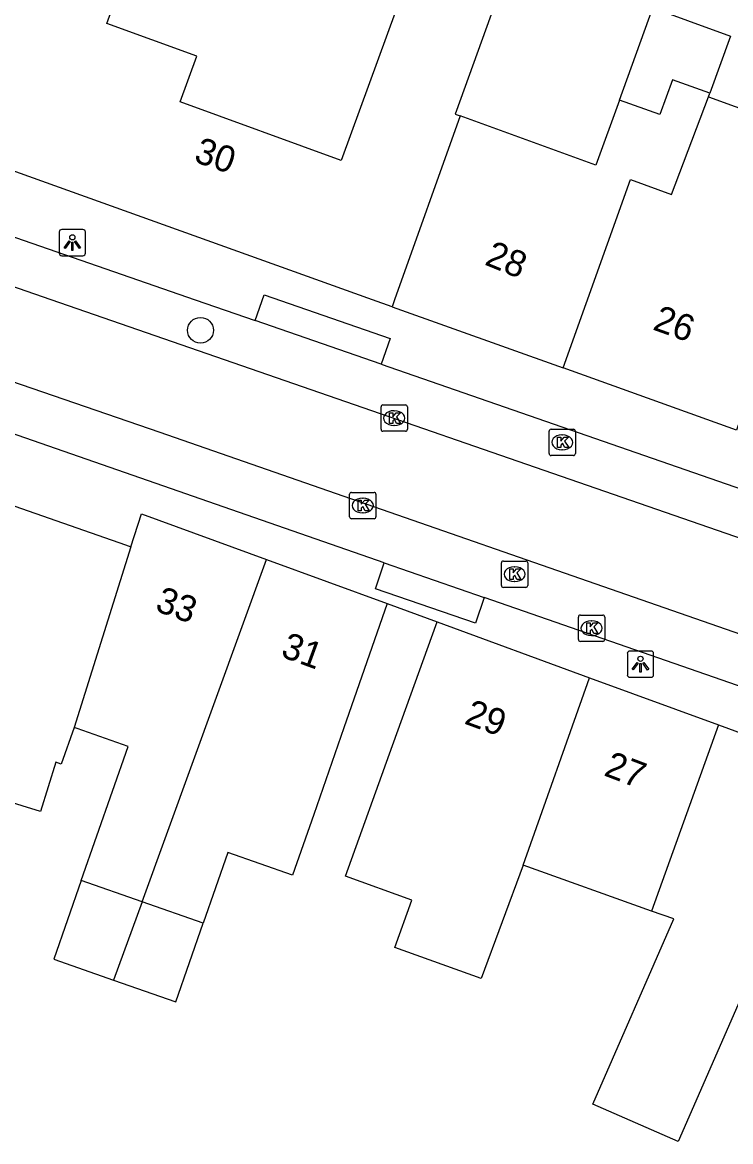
# Model space of a CAD drawing. Extents: x 160026 to 161302, y 384757 to 385701.
# Drawn here: x 160645.83 to 160672.75, y 385218.01 to 385260.54 of the extents above; entities that cross this region are included whole.
import ezdxf

# ---------------------------------------------------------------- set-up
doc = ezdxf.new("R2010")
doc.units = 0
for name, color, linetype in [('IMGEO_Boom', 7, 'Continuous'), ('IMGEO_Kolk', 7, 'Continuous'), ('IMGEO_Lichtpunt', 7, 'Continuous'), ('IMGEO_Pand', 7, 'Continuous'), ('IMGEO_Pand_nummerreeks', 7, 'Continuous'), ('IMGEO_Rijbaan_lokaal_open', 7, 'Continuous'), ('IMGEO_Voetpad_open', 7, 'Continuous')]:
    doc.layers.add(name, color=color, linetype=linetype)

msp = doc.modelspace()

# ---------------------------------------------------------------- linework, layer by layer
at = {"layer": 'IMGEO_Boom'}
msp.add_circle((160652.6, 385248.839), 0.489, dxfattribs=at)
at = {"layer": 'IMGEO_Kolk'}
for p, q in [((160659.535, 385246.003), (160660.387, 385246.003)), ((160659.46, 385245.077), (160659.46, 385245.929)), ((160659.948, 385245.783), (160659.973, 385245.783)), ((160660.461, 385245.929), (160660.461, 385245.077)), ((160659.971, 385245.223), (160659.946, 385245.223)), ((160660.387, 385245.003), (160659.535, 385245.003)), ((160665.848, 385244.156), (160665.848, 385245.008)), ((160665.923, 385245.082), (160666.775, 385245.082)), ((160666.336, 385244.862), (160666.361, 385244.862)), ((160666.849, 385245.008), (160666.849, 385244.156)), ((160666.359, 385244.302), (160666.334, 385244.302)), ((160666.775, 385244.082), (160665.923, 385244.082)), ((160658.267, 385241.755), (160658.267, 385242.607)), ((160658.342, 385242.681), (160659.194, 385242.681)), ((160659.268, 385242.607), (160659.268, 385241.755)), ((160658.755, 385242.461), (160658.78, 385242.461)), ((160658.778, 385241.901), (160658.753, 385241.901)), ((160659.194, 385241.681), (160658.342, 385241.681)), ((160664.11, 385240.072), (160664.962, 385240.072)), ((160664.035, 385239.146), (160664.035, 385239.998)), ((160664.523, 385239.852), (160664.548, 385239.852)), ((160665.036, 385239.998), (160665.036, 385239.146)), ((160664.546, 385239.292), (160664.521, 385239.292)), ((160664.962, 385239.072), (160664.11, 385239.072)), ((160666.961, 385237.092), (160666.961, 385237.944)), ((160667.036, 385238.018), (160667.888, 385238.018)), ((160667.962, 385237.944), (160667.962, 385237.092)), ((160667.449, 385237.798), (160667.474, 385237.798)), ((160667.472, 385237.238), (160667.447, 385237.238)), ((160667.888, 385237.018), (160667.036, 385237.018))]:
    msp.add_line(p, q, dxfattribs=at)
for points in [[(160659.535, 385246.003), (160660.387, 385246.003)], [(160659.46, 385245.077), (160659.46, 385245.929)], [(160659.781, 385245.703), (160659.904, 385245.703), (160659.904, 385245.552), (160660.034, 385245.703), (160660.198, 385245.703), (160660.052, 385245.552), (160660.205, 385245.303), (160660.053, 385245.303), (160659.968, 385245.467), (160659.904, 385245.4), (160659.904, 385245.303), (160659.781, 385245.303), (160659.781, 385245.703)], [(160660.461, 385245.929), (160660.461, 385245.077)], [(160660.387, 385245.003), (160659.535, 385245.003)], [(160665.848, 385244.156), (160665.848, 385245.008)], [(160665.923, 385245.082), (160666.775, 385245.082)], [(160666.169, 385244.782), (160666.292, 385244.782), (160666.292, 385244.631), (160666.422, 385244.782), (160666.586, 385244.782), (160666.44, 385244.631), (160666.593, 385244.382), (160666.441, 385244.382), (160666.356, 385244.546), (160666.292, 385244.479), (160666.292, 385244.382), (160666.169, 385244.382), (160666.169, 385244.782)], [(160666.849, 385245.008), (160666.849, 385244.156)], [(160666.775, 385244.082), (160665.923, 385244.082)], [(160658.267, 385241.755), (160658.267, 385242.607)], [(160658.342, 385242.681), (160659.194, 385242.681)], [(160659.268, 385242.607), (160659.268, 385241.755)], [(160658.588, 385242.381), (160658.711, 385242.381), (160658.711, 385242.23), (160658.841, 385242.381), (160659.005, 385242.381), (160658.859, 385242.23), (160659.012, 385241.981), (160658.86, 385241.981), (160658.775, 385242.145), (160658.711, 385242.078), (160658.711, 385241.981), (160658.588, 385241.981), (160658.588, 385242.381)], [(160659.194, 385241.681), (160658.342, 385241.681)], [(160664.11, 385240.072), (160664.962, 385240.072)], [(160664.035, 385239.146), (160664.035, 385239.998)], [(160664.356, 385239.772), (160664.479, 385239.772), (160664.479, 385239.621), (160664.609, 385239.772), (160664.773, 385239.772), (160664.627, 385239.621), (160664.78, 385239.372), (160664.628, 385239.372), (160664.543, 385239.536), (160664.479, 385239.469), (160664.479, 385239.372), (160664.356, 385239.372), (160664.356, 385239.772)], [(160665.036, 385239.998), (160665.036, 385239.146)], [(160664.962, 385239.072), (160664.11, 385239.072)], [(160666.961, 385237.092), (160666.961, 385237.944)], [(160667.036, 385238.018), (160667.888, 385238.018)], [(160667.962, 385237.944), (160667.962, 385237.092)], [(160667.282, 385237.718), (160667.405, 385237.718), (160667.405, 385237.567), (160667.535, 385237.718), (160667.699, 385237.718), (160667.553, 385237.567), (160667.706, 385237.318), (160667.554, 385237.318), (160667.469, 385237.482), (160667.405, 385237.415), (160667.405, 385237.318), (160667.282, 385237.318), (160667.282, 385237.718)], [(160667.888, 385237.018), (160667.036, 385237.018)]]:
    msp.add_lwpolyline(points, dxfattribs=at)
for centre, start, end in [((160659.537, 385245.927), 91.552, 178.448), ((160659.537, 385245.927), 91.552, 178.448), ((160660.385, 385245.927), 1.552, 88.448), ((160660.385, 385245.927), 1.552, 88.448), ((160659.537, 385245.079), 181.552, 268.448), ((160659.537, 385245.079), 181.552, 268.448), ((160660.385, 385245.079), 271.552, 358.448), ((160660.385, 385245.079), 271.552, 358.448), ((160665.925, 385245.006), 91.552, 178.448), ((160665.925, 385245.006), 91.552, 178.448), ((160666.773, 385245.006), 1.552, 88.448), ((160666.773, 385245.006), 1.552, 88.448), ((160665.925, 385244.158), 181.552, 268.448), ((160665.925, 385244.158), 181.552, 268.448), ((160666.773, 385244.158), 271.552, 358.448), ((160666.773, 385244.158), 271.552, 358.448), ((160658.344, 385242.605), 91.552, 178.448), ((160658.344, 385242.605), 91.552, 178.448), ((160659.192, 385242.605), 1.552, 88.448), ((160659.192, 385242.605), 1.552, 88.448), ((160658.344, 385241.757), 181.552, 268.448), ((160658.344, 385241.757), 181.552, 268.448), ((160659.192, 385241.757), 271.552, 358.448), ((160659.192, 385241.757), 271.552, 358.448), ((160664.112, 385239.996), 91.552, 178.448), ((160664.112, 385239.996), 91.552, 178.448), ((160664.96, 385239.996), 1.552, 88.448), ((160664.96, 385239.996), 1.552, 88.448), ((160664.112, 385239.148), 181.552, 268.448), ((160664.112, 385239.148), 181.552, 268.448), ((160664.96, 385239.148), 271.552, 358.448), ((160664.96, 385239.148), 271.552, 358.448), ((160667.038, 385237.942), 91.552, 178.448), ((160667.038, 385237.942), 91.552, 178.448), ((160667.886, 385237.942), 1.552, 88.448), ((160667.886, 385237.942), 1.552, 88.448), ((160667.038, 385237.094), 181.552, 268.448), ((160667.038, 385237.094), 181.552, 268.448), ((160667.886, 385237.094), 271.552, 358.448), ((160667.886, 385237.094), 271.552, 358.448)]:
    msp.add_arc(centre, 0.0765, start, end, dxfattribs=at)
for centre, major_axis, ratio, start_param, end_param in [((160659.947, 385245.503), (-0.387, 0.002), 0.722429, 4.712389, 7.853982), ((160659.972, 385245.503), (-0.39, 0.002), 0.717154, 1.570796, 4.712389), ((160666.335, 385244.582), (-0.387, 0.002), 0.722429, 4.712389, 7.853982), ((160666.36, 385244.582), (-0.39, 0.002), 0.717154, 1.570796, 4.712389), ((160658.754, 385242.181), (-0.387, 0.002), 0.722429, 4.712389, 7.853982), ((160658.779, 385242.181), (-0.39, 0.002), 0.717154, 1.570796, 4.712389), ((160664.522, 385239.572), (-0.387, 0.002), 0.722429, 4.712389, 7.853982), ((160664.547, 385239.572), (-0.39, 0.002), 0.717154, 1.570796, 4.712389), ((160667.448, 385237.518), (-0.387, 0.002), 0.722429, 4.712389, 7.853982), ((160667.473, 385237.518), (-0.39, 0.002), 0.717154, 1.570796, 4.712389)]:
    msp.add_ellipse(centre, major_axis=major_axis, ratio=ratio, start_param=start_param, end_param=end_param, dxfattribs=at)
at = {"layer": 'IMGEO_Lichtpunt'}
for p, q in [((160647.231, 385252.576), (160647.231, 385251.769)), ((160647.231, 385252.576), (160647.231, 385251.769)), ((160648.133, 385252.671), (160647.325, 385252.671)), ((160648.133, 385252.671), (160647.325, 385252.671)), ((160648.227, 385251.769), (160648.227, 385252.576)), ((160648.227, 385251.769), (160648.227, 385252.576)), ((160647.325, 385251.675), (160648.133, 385251.675)), ((160647.325, 385251.675), (160648.133, 385251.675)), ((160669.724, 385236.653), (160668.916, 385236.653)), ((160669.724, 385236.653), (160668.916, 385236.653)), ((160668.822, 385236.558), (160668.822, 385235.751)), ((160668.822, 385236.558), (160668.822, 385235.751)), ((160669.818, 385235.751), (160669.818, 385236.558)), ((160669.818, 385235.751), (160669.818, 385236.558)), ((160668.916, 385235.657), (160669.724, 385235.657)), ((160668.916, 385235.657), (160669.724, 385235.657))]:
    msp.add_line(p, q, dxfattribs=at)
for points in [[(160647.605, 385252.24), (160647.644, 385252.212), (160647.456, 385251.95), (160647.418, 385251.977), (160647.605, 385252.24)], [(160647.707, 385252.192), (160647.754, 385252.192), (160647.754, 385251.87), (160647.707, 385251.87), (160647.707, 385252.192)], [(160647.817, 385252.212), (160647.855, 385252.239), (160648.042, 385251.977), (160648.003, 385251.949), (160647.817, 385252.212)], [(160669.196, 385236.222), (160669.235, 385236.194), (160669.047, 385235.932), (160669.009, 385235.959), (160669.196, 385236.222)], [(160669.408, 385236.194), (160669.446, 385236.221), (160669.633, 385235.959), (160669.594, 385235.931), (160669.408, 385236.194)], [(160669.298, 385236.174), (160669.345, 385236.174), (160669.345, 385235.852), (160669.298, 385235.852), (160669.298, 385236.174)]]:
    msp.add_lwpolyline(points, dxfattribs=at)
for centre in [(160647.73, 385252.374), (160669.321, 385236.356)]:
    msp.add_circle(centre, 0.0994, dxfattribs=at)
for centre, start, end in [((160647.325, 385252.576), 90, 180), ((160647.325, 385252.576), 90, 180), ((160648.133, 385252.576), 0, 90), ((160648.133, 385252.576), 0, 90), ((160647.325, 385251.769), 180, 270), ((160647.325, 385251.769), 180, 270), ((160648.133, 385251.769), 270, 0), ((160648.133, 385251.769), 270, 360), ((160668.916, 385236.558), 90, 180), ((160668.916, 385236.558), 90, 180), ((160669.724, 385236.558), 0, 90), ((160669.724, 385236.558), 0, 90), ((160668.916, 385235.751), 180, 270), ((160668.916, 385235.751), 180, 270), ((160669.724, 385235.751), 270, 0), ((160669.724, 385235.751), 270, 360)]:
    msp.add_arc(centre, 0.0946, start, end, dxfattribs=at)
at = {"layer": 'IMGEO_Pand'}
for points in [[(160660.727, 385262.941), (160657.949, 385255.297), (160651.826, 385257.523), (160652.456, 385259.256), (160649.038, 385260.498), (160650.379, 385264.188), (160649.617, 385264.465), (160650.478, 385266.833)], [(160663.97, 385261.763), (160662.283, 385257.055), (160662.474, 385256.986)], [(160668.522, 385257.591), (160669.796, 385261.095), (160671.111, 385260.617), (160672.746, 385260.023), (160671.956, 385257.849)], [(160671.956, 385257.849), (160670.533, 385258.359), (160670.061, 385257.04), (160668.522, 385257.591)], [(160668.522, 385257.591), (160667.621, 385255.114), (160662.474, 385256.986)], [(160666.383, 385247.408), (160668.947, 385254.571), (160670.497, 385254.002), (160671.906, 385257.713)], [(160671.906, 385257.713), (160671.956, 385257.849)], [(160671.906, 385257.713), (160676.097, 385256.189), (160674.851, 385252.763), (160675.556, 385252.507), (160674.688, 385250), (160674.61, 385249.774), (160672.971, 385245.05)], [(160662.474, 385256.986), (160659.974, 385250), (160659.879, 385249.736)], [(160659.879, 385249.736), (160659.142, 385250), (160644.582, 385255.212)], [(160659.879, 385249.736), (160666.383, 385247.408)], [(160672.971, 385245.05), (160666.383, 385247.408)], [(160647.794, 385233.745), (160647.309, 385232.354), (160647.106, 385232.425), (160646.525, 385230.549), (160640.937, 385232.279), (160639.844, 385228.749), (160634.399, 385230.648), (160639.183, 385244.368)], [(160639.183, 385244.368), (160649.749, 385240.684), (160649.954, 385240.612)], [(160649.954, 385240.612), (160650.355, 385241.86), (160655.108, 385240.127)], [(160649.954, 385240.612), (160647.794, 385233.745)], [(160650.378, 385227.124), (160655.108, 385240.127)], [(160655.108, 385240.127), (160659.699, 385238.453)], [(160659.699, 385238.453), (160658.053, 385233.732), (160656.907, 385230.444), (160656.102, 385228.133), (160653.64, 385228.991), (160652.706, 385226.312)], [(160664.867, 385228.514), (160663.271, 385224.202), (160659.986, 385225.385), (160660.636, 385227.189), (160658.11, 385228.098), (160659.896, 385233.059), (160661.59, 385237.763)], [(160661.59, 385237.763), (160667.39, 385235.638)], [(160664.867, 385228.514), (160667.39, 385235.638)], [(160667.39, 385235.638), (160672.292, 385233.841)], [(160648.069, 385227.929), (160649.847, 385233.029), (160647.918, 385233.702), (160647.794, 385233.745)], [(160672.292, 385233.841), (160669.746, 385226.772)], [(160672.292, 385233.841), (160676.673, 385232.236)], [(160676.673, 385232.236), (160675.285, 385228.379), (160670.752, 385218.009), (160667.505, 385219.43), (160670.584, 385226.472), (160669.746, 385226.772)], [(160669.746, 385226.772), (160664.867, 385228.514)], [(160648.069, 385227.929), (160647.027, 385224.939), (160649.296, 385224.148)], [(160650.378, 385227.124), (160648.069, 385227.929)], [(160650.378, 385227.124), (160649.296, 385224.148)], [(160652.706, 385226.312), (160650.378, 385227.124)], [(160649.296, 385224.148), (160651.664, 385223.323), (160652.706, 385226.312)]]:
    msp.add_lwpolyline(points, dxfattribs=at)
at = {"layer": 'IMGEO_Rijbaan_lokaal_open'}
for points in [[(160676.865, 385239.636), (160646.927, 385250), (160633.875, 385254.519)], [(160632.14, 385251.465), (160636.407, 385250), (160651.054, 385244.971), (160675.739, 385236.382)]]:
    msp.add_lwpolyline(points, dxfattribs=at)
at = {"layer": 'IMGEO_Voetpad_open'}
for points in [[(160635.293, 385255.965), (160639.062, 385254.626), (160652.403, 385250), (160654.681, 385249.21)], [(160654.681, 385249.21), (160655.023, 385250.193), (160659.803, 385248.532), (160659.461, 385247.549)], [(160659.461, 385247.549), (160654.681, 385249.21)], [(160659.461, 385247.549), (160694.461, 385235.418)], [(160659.581, 385239.998), (160644.488, 385245.245)], [(160663.384, 385238.688), (160663.046, 385237.705), (160659.246, 385239.015), (160659.581, 385239.998)], [(160659.581, 385239.998), (160663.384, 385238.688)], [(160659.699, 385238.453), (160661.59, 385237.763)], [(160676.625, 385234.092), (160663.384, 385238.688)]]:
    msp.add_lwpolyline(points, dxfattribs=at)

# ---------------------------------------------------------------- texts
at = {"layer": 'IMGEO_Pand_nummerreeks'}
for s, rotation, p in [('30', 341.2929, (160652.309, 385255.256)), ('28', 337.9812, (160663.36, 385251.348)), ('26', 340.3074, (160669.748, 385248.879)), ('33', 339.9694, (160650.832, 385238.195)), ('31', 339.9672, (160655.609, 385236.453)), ('29', 339.8752, (160662.586, 385233.905)), ('27', 339.1495, (160667.89, 385231.937))]:
    msp.add_text(s, height=1, rotation=rotation, dxfattribs=at).set_placement(p)

doc.saveas('drawing.dxf')
